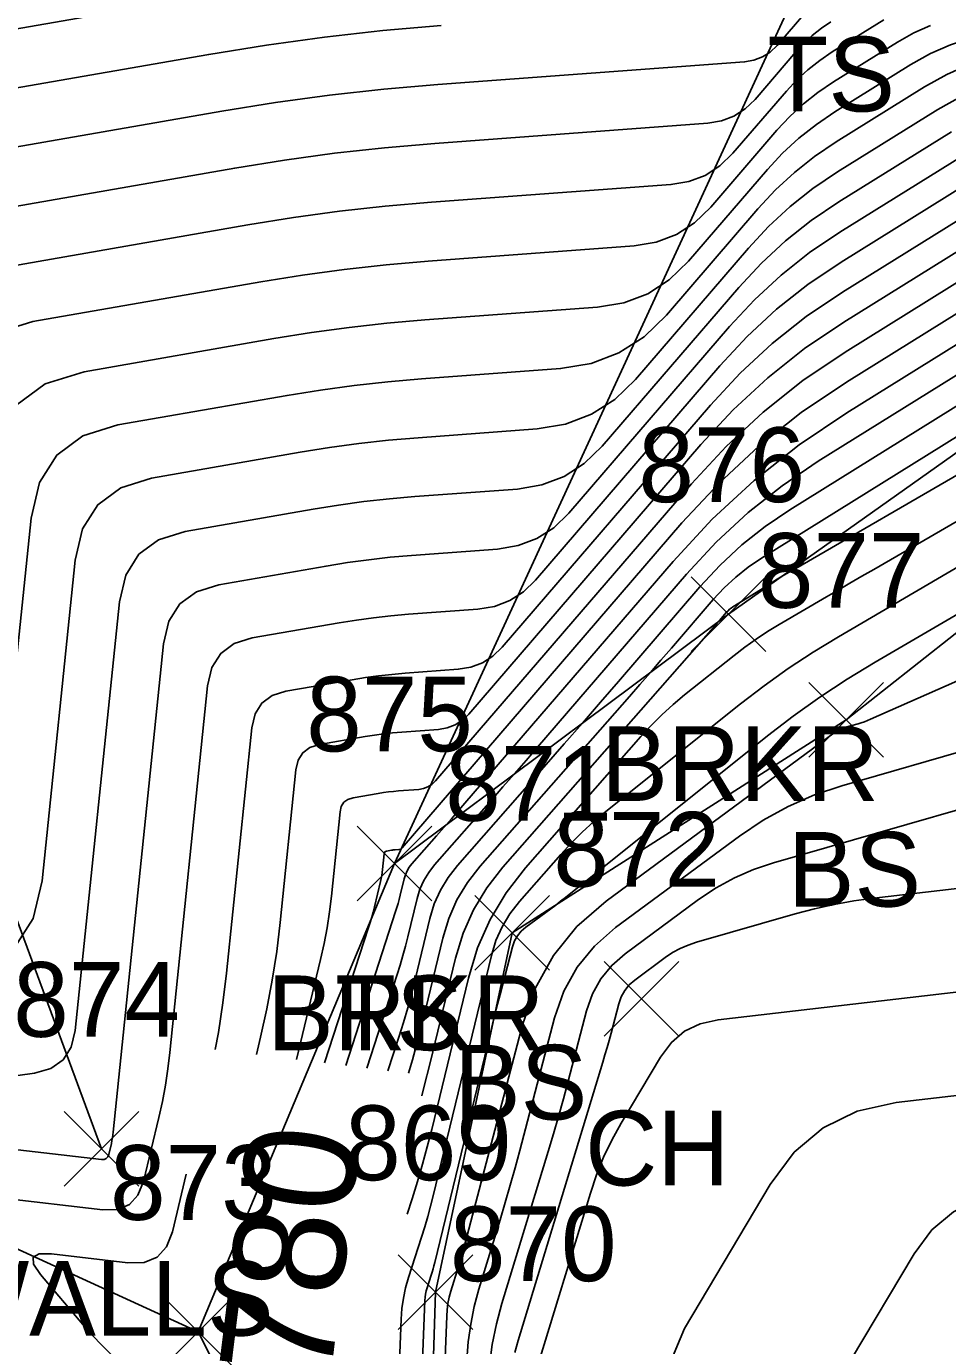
# Model space of a CAD drawing. Extents: x 1650836 to 1652450, y 332578 to 333908.
# Drawn here: x 1652155.83 to 1652180.5, y 332848.28 to 332883.6 of the extents above; entities that cross this region are included whole.
import ezdxf

# ---------------------------------------------------------------- set-up
doc = ezdxf.new("R2010")
doc.units = 0
for name, color, linetype in [('L_A', 7, 'Continuous'), ('L_I', 7, 'Continuous'), ('L_TIC', 7, 'Continuous'), ('LAWE', 7, 'Continuous'), ('LELB', 7, 'Continuous'), ('LSOGCMA', 7, 'Continuous'), ('LSOGCMA_T', 7, 'Continuous'), ('LSOGCMI', 7, 'Continuous'), ('LWS', 7, 'Continuous')]:
    doc.layers.add(name, color=color, linetype=linetype)

msp = doc.modelspace()

# ---------------------------------------------------------------- linework, layer by layer
at = {"layer": 'L_TIC'}
for points in [[(1652173.634, 332866.863), (1652175.634, 332868.863)], [(1652175.634, 332866.863), (1652173.634, 332868.863)], [(1652176.78, 332864.033), (1652178.78, 332866.033)], [(1652178.78, 332864.033), (1652176.78, 332866.033)], [(1652164.686, 332860.189), (1652166.686, 332862.189)], [(1652166.686, 332860.189), (1652164.686, 332862.189)], [(1652164.686, 332860.189), (1652166.686, 332862.189)], [(1652166.686, 332860.189), (1652164.686, 332862.189)], [(1652167.84, 332858.33), (1652169.84, 332860.33)], [(1652169.84, 332858.33), (1652167.84, 332860.33)], [(1652171.304, 332856.566), (1652173.304, 332858.566)], [(1652173.304, 332856.566), (1652171.304, 332858.566)], [(1652156.84, 332852.547), (1652158.84, 332854.547)], [(1652158.84, 332852.547), (1652156.84, 332854.547)], [(1652165.784, 332848.708), (1652167.784, 332850.708)], [(1652167.784, 332848.708), (1652165.784, 332850.708)], [(1652159.434, 332847.646), (1652161.434, 332849.646)], [(1652161.434, 332847.646), (1652159.434, 332849.646)], [(1652159.434, 332847.646), (1652161.434, 332849.646)], [(1652161.434, 332847.646), (1652159.434, 332849.646)]]:
    msp.add_lwpolyline(points, dxfattribs=at)
at = {"layer": 'LAWE'}
msp.add_lwpolyline([(1652166.593, 332836.388), (1652160.434, 332848.646), (1652165.686, 332861.189), (1652174.634, 332867.863), (1652187.273, 332876.813), (1652194.015, 332875.109), (1652198.78, 332866.55), (1652205.312, 332855.518), (1652223.542, 332850.363), (1652239.899, 332850.316), (1652254.339, 332849.604), (1652281.376, 332840.252)], dxfattribs=at)
at = {"layer": 'LELB'}
for points in [[(1652165.686, 332861.189), (1652177.262, 332886.323)], [(1652160.434, 332848.646), (1652126.92, 332864), (1652105.537, 332865.052), (1652073.625, 332867.883), (1652056.204, 332873.287), (1652030.254, 332870.914), (1652021.416, 332869.633), (1652021.327, 332871.103)], [(1652273.911, 332830.103), (1652248.33, 332832.215), (1652238.99, 332835.863), (1652205.84, 332837.591), (1652191.874, 332835.507), (1652180.705, 332833.239), (1652166.498, 332840.6), (1652166.784, 332849.708), (1652168.84, 332859.33), (1652177.78, 332865.033), (1652184.593, 332870.407), (1652193.9, 332865.398), (1652204.385, 332854.011), (1652221.637, 332847.232), (1652240.383, 332847.355), (1652253.69, 332847.74), (1652279.741, 332838.109)]]:
    msp.add_lwpolyline(points, dxfattribs=at)
at = {"layer": 'LSOGCMA'}
for points in [[(1652180.044, 332883.625), (1652179.591, 332883.424), (1652179.155, 332883.179), (1652177.443, 332882.115), (1652177.027, 332881.834), (1652176.637, 332881.524), (1652176.271, 332881.186), (1652175.929, 332880.818), (1652174.154, 332878.757), (1652173.722, 332878.34), (1652173.237, 332878.028), (1652172.697, 332877.823), (1652172.104, 332877.724), (1652166.587, 332877.316), (1652165.463, 332877.219), (1652164.342, 332877.094), (1652163.225, 332876.942), (1652162.111, 332876.762), (1652156, 332875.697), (1652155.052, 332875.4)], [(1652163.817, 332855.847), (1652164.994, 332859.475), (1652165.037, 332859.611), (1652165.077, 332859.749), (1652165.115, 332859.888), (1652165.15, 332860.027), (1652165.314, 332860.706), (1652165.331, 332860.785), (1652165.346, 332860.865), (1652165.359, 332860.945), (1652165.368, 332861.025), (1652165.412, 332861.45), (1652165.418, 332861.476), (1652165.431, 332861.497), (1652165.451, 332861.512), (1652165.477, 332861.52), (1652165.605, 332861.542), (1652165.63, 332861.546), (1652165.655, 332861.55), (1652165.681, 332861.552), (1652165.706, 332861.555), (1652165.808, 332861.562), (1652165.833, 332861.566), (1652165.855, 332861.575), (1652165.875, 332861.587), (1652165.893, 332861.605), (1652173.384, 332870.304), (1652174.377, 332871.373), (1652175.442, 332872.358), (1652176.579, 332873.259), (1652177.789, 332874.076), (1652184.645, 332878.341)], [(1652181.313, 332864.317), (1652177.663, 332863.269), (1652176.933, 332863.024), (1652176.233, 332862.717), (1652175.563, 332862.349), (1652174.923, 332861.919), (1652171.609, 332859.472), (1652171.04, 332858.977), (1652170.578, 332858.409), (1652170.222, 332857.769), (1652169.972, 332857.058), (1652169.04, 332853.505), (1652168.915, 332853.038), (1652168.785, 332852.572), (1652168.651, 332852.107), (1652168.513, 332851.644), (1652167.949, 332849.792), (1652167.823, 332849.326), (1652167.728, 332848.856), (1652167.664, 332848.38), (1652167.629, 332847.899)]]:
    msp.add_lwpolyline(points, dxfattribs=at)
at = {"layer": 'LSOGCMI'}
for points in [[(1652189.143, 332884.807), (1652181.716, 332883.432), (1652181.136, 332883.296), (1652180.576, 332883.109), (1652180.036, 332882.87), (1652179.516, 332882.579), (1652177.477, 332881.311), (1652176.983, 332880.976), (1652176.517, 332880.608), (1652176.081, 332880.204), (1652175.675, 332879.767), (1652173.561, 332877.312), (1652173.046, 332876.815), (1652172.468, 332876.444), (1652171.825, 332876.199), (1652171.119, 332876.082), (1652166.499, 332875.74), (1652165.485, 332875.652), (1652164.474, 332875.54), (1652163.465, 332875.402), (1652162.46, 332875.24), (1652157.382, 332874.355), (1652156.333, 332874.026), (1652155.549, 332873.451)], [(1652148.533, 332882.311), (1652160.364, 332884.372)], [(1652176.693, 332883.973), (1652175.935, 332883.093), (1652175.751, 332882.914), (1652175.543, 332882.781), (1652175.313, 332882.694), (1652175.06, 332882.651), (1652166.852, 332882.045), (1652165.398, 332881.919), (1652163.948, 332881.758), (1652162.503, 332881.561), (1652161.062, 332881.328), (1652151.52, 332879.666)], [(1652177.374, 332883.722), (1652177.117, 332883.549), (1652176.875, 332883.357), (1652176.649, 332883.148), (1652176.438, 332882.921), (1652175.342, 332881.647), (1652175.074, 332881.389), (1652174.774, 332881.197), (1652174.441, 332881.07), (1652174.075, 332881.009), (1652166.764, 332880.468), (1652165.42, 332880.352), (1652164.08, 332880.203), (1652162.744, 332880.021), (1652161.412, 332879.806), (1652153.013, 332878.343)], [(1652178.793, 332883.78), (1652177.408, 332882.918), (1652177.072, 332882.691), (1652176.756, 332882.441), (1652176.46, 332882.167), (1652176.184, 332881.87), (1652174.748, 332880.202), (1652174.398, 332879.864), (1652174.005, 332879.612), (1652173.569, 332879.446), (1652173.09, 332879.366), (1652166.676, 332878.892), (1652165.441, 332878.786), (1652164.211, 332878.649), (1652162.984, 332878.482), (1652161.761, 332878.284), (1652154.506, 332877.02)], [(1652150.027, 332880.988), (1652160.713, 332882.85), (1652162.263, 332883.1), (1652163.817, 332883.312), (1652165.376, 332883.486), (1652166.94, 332883.621)], [(1652155.3, 332864.048), (1652155.957, 332870.436), (1652156.184, 332871.389), (1652156.647, 332872.122), (1652157.346, 332872.636), (1652158.281, 332872.929), (1652162.81, 332873.718), (1652163.706, 332873.863), (1652164.605, 332873.985), (1652165.507, 332874.086), (1652166.411, 332874.164), (1652170.134, 332874.439), (1652170.953, 332874.576), (1652171.699, 332874.859), (1652172.37, 332875.29), (1652172.967, 332875.867), (1652175.42, 332878.715), (1652175.892, 332879.223), (1652176.398, 332879.691), (1652176.938, 332880.119), (1652177.512, 332880.507), (1652179.878, 332881.979), (1652180.481, 332882.316), (1652181.107, 332882.594)], [(1652155.519, 332858.949), (1652156.013, 332859.714), (1652156.255, 332860.721), (1652157.139, 332869.313), (1652157.338, 332870.15), (1652157.745, 332870.794), (1652158.359, 332871.245), (1652159.181, 332871.503), (1652163.159, 332872.196), (1652163.946, 332872.323), (1652164.736, 332872.431), (1652165.528, 332872.519), (1652166.323, 332872.588), (1652169.507, 332872.823), (1652170.268, 332872.95), (1652170.961, 332873.214), (1652171.585, 332873.614), (1652172.14, 332874.15), (1652175.166, 332877.664), (1652175.702, 332878.242), (1652176.278, 332878.774), (1652176.893, 332879.261), (1652177.547, 332879.703), (1652180.239, 332881.378), (1652180.926, 332881.763)], [(1652154.063, 332855.299), (1652156.046, 332855.578), (1652156.486, 332855.701), (1652156.816, 332855.931), (1652157.033, 332856.269), (1652157.14, 332856.713), (1652158.321, 332868.189), (1652158.493, 332868.911), (1652158.843, 332869.466), (1652159.373, 332869.855), (1652160.08, 332870.077), (1652163.508, 332870.674), (1652164.187, 332870.784), (1652164.868, 332870.876), (1652165.55, 332870.952), (1652166.235, 332871.011), (1652168.978, 332871.214), (1652169.634, 332871.324), (1652170.231, 332871.551), (1652170.769, 332871.896), (1652171.247, 332872.358), (1652174.911, 332876.613), (1652175.513, 332877.261), (1652176.159, 332877.858), (1652176.848, 332878.404), (1652177.581, 332878.899), (1652180.601, 332880.778)], [(1652150.036, 332854.166), (1652157.847, 332853.265), (1652157.915, 332853.266), (1652157.97, 332853.289), (1652158.009, 332853.332), (1652158.035, 332853.396), (1652158.106, 332853.693), (1652158.123, 332853.768), (1652158.137, 332853.843), (1652158.149, 332853.919), (1652158.158, 332853.995), (1652159.502, 332867.066), (1652159.647, 332867.672), (1652159.941, 332868.138), (1652160.386, 332868.464), (1652160.98, 332868.651), (1652163.858, 332869.152), (1652164.427, 332869.244), (1652164.999, 332869.322), (1652165.572, 332869.386), (1652166.147, 332869.435), (1652168.45, 332869.606), (1652169.001, 332869.698), (1652169.502, 332869.888), (1652169.953, 332870.178), (1652170.355, 332870.566), (1652174.657, 332875.561), (1652175.324, 332876.279), (1652176.039, 332876.941), (1652176.803, 332877.547), (1652177.616, 332878.095), (1652181.217, 332880.335)], [(1652181.902, 332879.937), (1652177.65, 332877.291), (1652176.759, 332876.689), (1652175.92, 332876.025), (1652175.134, 332875.298), (1652174.402, 332874.51), (1652169.462, 332868.773), (1652169.138, 332868.46), (1652168.772, 332868.225), (1652168.367, 332868.071), (1652167.922, 332867.997), (1652166.059, 332867.859), (1652165.594, 332867.819), (1652165.13, 332867.767), (1652164.668, 332867.704), (1652164.207, 332867.63), (1652161.879, 332867.225), (1652161.399, 332867.074), (1652161.039, 332866.81), (1652160.801, 332866.433), (1652160.684, 332865.943), (1652159.675, 332856.124), (1652159.622, 332855.687), (1652159.555, 332855.252), (1652159.473, 332854.819), (1652159.377, 332854.389), (1652158.963, 332852.674), (1652158.818, 332852.305), (1652158.589, 332852.056), (1652158.276, 332851.927), (1652157.88, 332851.917), (1652153.27, 332852.449)], [(1652182.588, 332879.538), (1652177.685, 332876.488), (1652176.714, 332875.832), (1652175.8, 332875.108), (1652174.945, 332874.317), (1652174.147, 332873.458), (1652168.57, 332866.981), (1652168.322, 332866.742), (1652168.043, 332866.563), (1652167.734, 332866.445), (1652167.393, 332866.388), (1652165.971, 332866.283), (1652165.615, 332866.252), (1652165.261, 332866.213), (1652164.908, 332866.165), (1652164.557, 332866.108), (1652162.779, 332865.798), (1652162.412, 332865.683), (1652162.137, 332865.482), (1652161.955, 332865.194), (1652161.866, 332864.819), (1652161.191, 332858.254), (1652161.095, 332857.455), (1652160.973, 332856.66), (1652160.888, 332856.208)], [(1652183.274, 332879.139), (1652177.719, 332875.684), (1652176.669, 332874.974), (1652175.681, 332874.192), (1652174.756, 332873.336), (1652173.893, 332872.407), (1652167.678, 332865.189), (1652167.506, 332865.023), (1652167.314, 332864.9), (1652167.1, 332864.819), (1652166.865, 332864.779), (1652165.882, 332864.707), (1652165.637, 332864.686), (1652165.393, 332864.658), (1652165.149, 332864.625), (1652164.906, 332864.586), (1652163.678, 332864.372), (1652163.425, 332864.293), (1652163.235, 332864.153), (1652163.11, 332863.955), (1652163.048, 332863.696), (1652162.628, 332859.61), (1652162.535, 332858.835), (1652162.416, 332858.064), (1652162.272, 332857.298), (1652162.101, 332856.536), (1652161.989, 332856.072)], [(1652183.959, 332878.74), (1652177.754, 332874.88), (1652176.624, 332874.117), (1652175.561, 332873.275), (1652174.566, 332872.354), (1652173.638, 332871.355), (1652166.785, 332863.397), (1652166.691, 332863.305), (1652166.584, 332863.237), (1652166.466, 332863.192), (1652166.337, 332863.171), (1652165.794, 332863.131), (1652165.659, 332863.119), (1652165.524, 332863.104), (1652165.39, 332863.086), (1652165.255, 332863.064), (1652164.578, 332862.946), (1652164.438, 332862.902), (1652164.333, 332862.825), (1652164.264, 332862.716), (1652164.23, 332862.573), (1652163.998, 332860.317), (1652163.947, 332859.89), (1652163.881, 332859.464), (1652163.801, 332859.042), (1652163.707, 332858.621), (1652163.06, 332855.94)], [(1652164.381, 332855.777), (1652165.718, 332859.899), (1652165.752, 332860.007), (1652165.784, 332860.117), (1652165.814, 332860.227), (1652165.842, 332860.337), (1652165.949, 332860.781), (1652165.982, 332860.888), (1652166.027, 332860.99), (1652166.084, 332861.085), (1652166.154, 332861.174), (1652166.814, 332861.925), (1652166.948, 332862.078), (1652167.083, 332862.233), (1652167.217, 332862.387), (1652167.351, 332862.542), (1652173.148, 332869.274), (1652174.196, 332870.403), (1652175.321, 332871.443), (1652176.522, 332872.395), (1652177.799, 332873.257), (1652185.331, 332877.943)], [(1652164.946, 332855.708), (1652165.76, 332858.219), (1652165.839, 332858.469), (1652165.913, 332858.721), (1652165.982, 332858.974), (1652166.046, 332859.228), (1652166.293, 332860.249), (1652166.368, 332860.496), (1652166.472, 332860.73), (1652166.603, 332860.949), (1652166.763, 332861.153), (1652168.281, 332862.881), (1652168.592, 332863.236), (1652168.901, 332863.591), (1652169.21, 332863.946), (1652169.518, 332864.303), (1652173.506, 332868.934), (1652174.302, 332869.791), (1652175.156, 332870.581), (1652176.067, 332871.303), (1652177.036, 332871.958), (1652186.016, 332877.544)], [(1652165.51, 332855.638), (1652165.802, 332856.539), (1652165.925, 332856.931), (1652166.041, 332857.325), (1652166.149, 332857.721), (1652166.249, 332858.119), (1652166.636, 332859.717), (1652166.754, 332860.105), (1652166.916, 332860.47), (1652167.122, 332860.813), (1652167.372, 332861.133), (1652169.749, 332863.838), (1652170.235, 332864.393), (1652170.72, 332864.949), (1652171.203, 332865.505), (1652171.685, 332866.064), (1652173.864, 332868.594), (1652174.407, 332869.179), (1652174.99, 332869.718), (1652175.612, 332870.211), (1652176.274, 332870.658), (1652186.702, 332877.145)], [(1652185.301, 332875.448), (1652175.511, 332869.358), (1652175.157, 332869.119), (1652174.824, 332868.855), (1652174.513, 332868.567), (1652174.222, 332868.254), (1652173.102, 332866.954), (1652172.822, 332866.629), (1652172.541, 332866.305), (1652172.259, 332865.981), (1652171.976, 332865.659), (1652167.981, 332861.112), (1652167.641, 332860.676), (1652167.361, 332860.21), (1652167.14, 332859.713), (1652166.979, 332859.185), (1652166.453, 332857.01), (1652166.316, 332856.468), (1652166.169, 332855.929), (1652166.064, 332855.57)], [(1652185.734, 332874.477), (1652176.431, 332869.089), (1652176.251, 332868.984), (1652176.072, 332868.878), (1652175.893, 332868.769), (1652175.716, 332868.66), (1652174.748, 332868.058), (1652174.702, 332868.027), (1652174.659, 332867.993), (1652174.618, 332867.955), (1652174.58, 332867.914), (1652174.435, 332867.745), (1652174.398, 332867.703), (1652174.362, 332867.661), (1652174.325, 332867.618), (1652174.288, 332867.576), (1652168.59, 332861.092), (1652168.16, 332860.54), (1652167.806, 332859.95), (1652167.526, 332859.321), (1652167.322, 332858.653), (1652166.643, 332855.848), (1652166.477, 332855.188), (1652166.417, 332854.969)], [(1652166.026, 332851.8), (1652166.159, 332852.209), (1652166.304, 332852.67), (1652166.439, 332853.133), (1652166.566, 332853.598), (1652166.684, 332854.066), (1652167.666, 332858.121), (1652167.912, 332858.929), (1652168.25, 332859.69), (1652168.679, 332860.404), (1652169.199, 332861.071), (1652172.288, 332864.587), (1652172.561, 332864.884), (1652172.847, 332865.169), (1652173.145, 332865.441), (1652173.455, 332865.7), (1652174.78, 332866.76), (1652175.07, 332866.983), (1652175.368, 332867.195), (1652175.673, 332867.396), (1652175.985, 332867.586), (1652177.251, 332868.324), (1652177.567, 332868.509), (1652177.884, 332868.693), (1652178.201, 332868.877), (1652178.518, 332869.061), (1652185.32, 332873)], [(1652165.605, 332842.385), (1652165.864, 332848.987), (1652165.884, 332849.27), (1652165.925, 332849.551), (1652165.984, 332849.827), (1652166.062, 332850.101), (1652166.415, 332851.187), (1652166.5, 332851.459), (1652166.58, 332851.733), (1652166.655, 332852.009), (1652166.725, 332852.285), (1652168.284, 332858.728), (1652168.405, 332859.123), (1652168.57, 332859.495), (1652168.78, 332859.844), (1652169.034, 332860.17), (1652170.139, 332861.428), (1652170.422, 332861.736), (1652170.717, 332862.03), (1652171.025, 332862.312), (1652171.346, 332862.58), (1652174.952, 332865.461), (1652175.583, 332865.947), (1652176.23, 332866.409), (1652176.894, 332866.846), (1652177.574, 332867.26), (1652180.856, 332869.174)], [(1652182.733, 332869.016), (1652178.557, 332866.58), (1652177.809, 332866.125), (1652177.078, 332865.644), (1652176.366, 332865.136), (1652175.672, 332864.601), (1652170.266, 332860.281), (1652170.135, 332860.178), (1652170.004, 332860.076), (1652169.871, 332859.975), (1652169.738, 332859.875), (1652169.202, 332859.48), (1652169.079, 332859.373), (1652168.98, 332859.251), (1652168.903, 332859.113), (1652168.849, 332858.96), (1652168.515, 332857.684), (1652168.446, 332857.418), (1652168.378, 332857.151), (1652168.311, 332856.884), (1652168.245, 332856.616), (1652166.766, 332850.504), (1652166.745, 332850.419), (1652166.721, 332850.334), (1652166.697, 332850.249), (1652166.67, 332850.165), (1652166.561, 332849.829), (1652166.537, 332849.745), (1652166.519, 332849.659), (1652166.506, 332849.572), (1652166.5, 332849.485), (1652166.177, 332841.243)], [(1652183.539, 332867.297), (1652178.43, 332865.049), (1652178.35, 332865.015), (1652178.268, 332864.984), (1652178.186, 332864.956), (1652178.102, 332864.93), (1652177.766, 332864.834), (1652177.684, 332864.806), (1652177.605, 332864.772), (1652177.53, 332864.73), (1652177.458, 332864.682), (1652171.353, 332860.175), (1652170.574, 332859.497), (1652169.941, 332858.72), (1652169.454, 332857.844), (1652169.112, 332856.87), (1652167.587, 332851.059), (1652167.543, 332850.893), (1652167.497, 332850.727), (1652167.449, 332850.562), (1652167.4, 332850.397), (1652167.199, 332849.738), (1652167.154, 332849.572), (1652167.12, 332849.404), (1652167.097, 332849.235), (1652167.085, 332849.064), (1652166.798, 332841.681)], [(1652168.231, 332847.756), (1652168.307, 332848.312), (1652168.418, 332848.862), (1652168.565, 332849.406), (1652169.805, 332853.479), (1652169.945, 332853.946), (1652170.08, 332854.415), (1652170.211, 332854.885), (1652170.337, 332855.357), (1652170.832, 332857.245), (1652170.99, 332857.695), (1652171.215, 332858.098), (1652171.506, 332858.457), (1652171.866, 332858.769), (1652173.829, 332860.219), (1652174.298, 332860.534), (1652174.79, 332860.804), (1652175.304, 332861.029), (1652175.84, 332861.209), (1652184.466, 332863.686)], [(1652184.975, 332861.012), (1652178.521, 332860.261), (1652177.989, 332860.188), (1652177.461, 332860.093), (1652176.938, 332859.977), (1652176.419, 332859.84), (1652173.774, 332859.08), (1652173.551, 332859.005), (1652173.337, 332858.912), (1652173.133, 332858.8), (1652172.938, 332858.668), (1652172.122, 332858.066), (1652171.973, 332857.936), (1652171.851, 332857.787), (1652171.758, 332857.62), (1652171.693, 332857.433), (1652171.487, 332856.648), (1652171.434, 332856.452), (1652171.38, 332856.257), (1652171.324, 332856.062), (1652171.266, 332855.868), (1652168.998, 332848.42), (1652168.912, 332848.099)], [(1652185.94, 332858.353), (1652174.354, 332857.004), (1652173.874, 332856.897), (1652173.457, 332856.694), (1652173.101, 332856.395), (1652172.807, 332856.001), (1652171.757, 332854.232), (1652171.509, 332853.784), (1652171.288, 332853.323), (1652171.096, 332852.85), (1652170.932, 332852.364), (1652169.431, 332847.433)], [(1652196.431, 332846.951), (1652198.308, 332849.553), (1652198.617, 332850.141), (1652198.669, 332850.693), (1652198.465, 332851.208), (1652198.004, 332851.686), (1652192.055, 332856.331), (1652191.683, 332856.562), (1652191.291, 332856.687), (1652190.881, 332856.707), (1652190.452, 332856.623), (1652188.696, 332856.074), (1652188.255, 332855.947), (1652187.809, 332855.841), (1652187.359, 332855.757), (1652186.904, 332855.693), (1652179.122, 332854.787), (1652178.075, 332854.553), (1652177.163, 332854.11), (1652176.386, 332853.458), (1652175.745, 332852.597), (1652173.451, 332848.734), (1652173.056, 332847.799)], [(1652195.021, 332846.687), (1652196.318, 332848.484), (1652196.547, 332848.92), (1652196.585, 332849.329), (1652196.434, 332849.71), (1652196.092, 332850.065), (1652191.685, 332853.506), (1652191.409, 332853.677), (1652191.119, 332853.77), (1652190.815, 332853.785), (1652190.497, 332853.722), (1652189.196, 332853.316), (1652188.869, 332853.222), (1652188.539, 332853.143), (1652188.206, 332853.081), (1652187.869, 332853.034), (1652182.103, 332852.362), (1652181.327, 332852.189), (1652180.651, 332851.86), (1652180.076, 332851.377), (1652179.601, 332850.739), (1652177.902, 332847.878)], [(1652160.113, 332852.868), (1652159.74, 332851.326), (1652159.581, 332850.921), (1652159.33, 332850.648), (1652158.987, 332850.506), (1652158.552, 332850.496), (1652156.503, 332850.733), (1652156.172, 332850.735), (1652156.013, 332850.644), (1652156.025, 332850.462), (1652156.211, 332850.187), (1652157.343, 332848.846), (1652157.595, 332848.559), (1652157.858, 332848.282), (1652158.132, 332848.015)]]:
    msp.add_lwpolyline(points, dxfattribs=at)
at = {"layer": 'LWS'}
msp.add_lwpolyline([(1652157.84, 332853.547), (1652146.567, 332884.053), (1652141.158, 332895.272)], dxfattribs=at)

# ---------------------------------------------------------------- texts
at = {"layer": 'L_A'}
for s, p in [('TS', (1652175.671, 332881.323)), ('TS', (1652175.671, 332881.323)), ('BRKR', (1652171.225, 332862.863)), ('BS', (1652176.22, 332860.033)), ('TS', (1652164.095, 332856.189)), ('BRKR', (1652162.276, 332856.189)), ('BS', (1652167.281, 332854.33)), ('CH', (1652170.792, 332852.566)), ('WALLS', (1652153.383, 332848.547))]:
    msp.add_text(s, height=2, dxfattribs=at).set_placement(p)
at = {"layer": 'L_I'}
for s, p in [('876', (1652172.217, 332870.863)), ('877', (1652175.417, 332868.033)), ('875', (1652163.324, 332864.189)), ('875', (1652163.324, 332864.189)), ('871', (1652167.045, 332862.33)), ('872', (1652169.942, 332860.566)), ('874', (1652155.478, 332856.547)), ('869', (1652164.367, 332852.708)), ('873', (1652158.072, 332851.646)), ('873', (1652158.072, 332851.646)), ('870', (1652167.171, 332850.005))]:
    msp.add_text(s, height=2, dxfattribs=at).set_placement(p)
at = {"layer": 'LSOGCMA_T'}
msp.add_text('780', height=3, rotation=82.9669, dxfattribs=at).set_placement((1652163.961, 332847.308))

doc.saveas('drawing.dxf')
